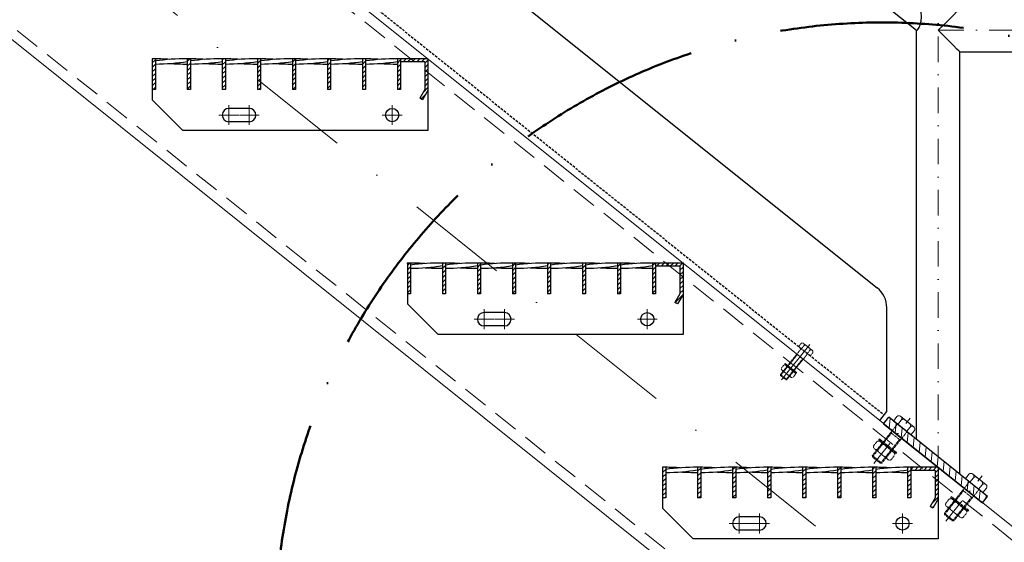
# Model space of a CAD drawing. Header units: millimetres. Extents: x -6179 to 18141, y -8419 to 8561.
# Tile 572 of 579: x 5779 to 6744, y 594 to 1106. Entities that reach past the tile are written whole.
import ezdxf

# ---------------------------------------------------------------- set-up
doc = ezdxf.new("R2010")
doc.units = ezdxf.units.MM
for name, pattern in [('ACAD_ISO10W100', [18, 12, -3, 0, -3]), ('DASHDOT', [1, 0.5, -0.25, 0, -0.25]), ('HIDDEN', [0.375, 0.25, -0.125]), ('STRICHPUNKT', [25.4, 12.7, -6.35, 0, -6.35])]:
    doc.linetypes.add(name, pattern=pattern)
doc.layers.add('A-Dimline-D', color=7, linetype='Continuous')
doc.layers.add('POL_Bema', color=7, linetype='Continuous')
for name, color, linetype, lineweight in [('Bemaßung', 7, 'Continuous', 9), ('Dübel', 7, 'Continuous', 9), ('Geländer', 7, 'Continuous', 25), ('Mutter M12', 7, 'Continuous', 9), ('Schraffur Stahl', 7, 'Continuous', 5), ('Schrauben M12', 7, 'Continuous', 9), ('Stufen&Podest', 7, 'Continuous', 9), ('Tragegurt', 7, 'Continuous', 20)]:
    doc.layers.add(name, color=color, linetype=linetype, lineweight=lineweight)
doc.dimstyles.new('DIN', dxfattribs={"dimtxt": 2.5, "dimasz": 2.5, "dimexe": 1.25, "dimexo": 0.625, "dimtad": 1, "dimtih": 1, "dimdec": 4, "dimdsep": 46, "dimlunit": 6, "dimtxsty": 'Standard', "dimcen": 2.5, "dimadec": 0, "dimazin": 0, "dimtfac": 1, "dimtdec": 4, "dimtmove": 0, "dimatfit": 3, "dimfxl": 0, "dimtvp": 1, "dimtolj": 1, "dimtzin": 0, "dimarcsym": 0})

# ---------------------------------------------------------------- blocks, each defined once
blk = doc.blocks.new('_Oblique')
at = {"layer": 'POL_Bema', "color": 0, "lineweight": -2}
blk.add_line((-0.5, -0.5), (0.5, 0.5), dxfattribs=at)
blk = doc.blocks.new('*D48')
at = {"layer": 'Bemaßung', "color": 0, "lineweight": -2}
for p, q in [((2929.38, 4967.21), (2929.38, 5978.69)), ((6679.38, 1967.21), (6679.38, 5978.69)), ((6679.38, 5928.69), (2929.38, 5928.69))]:
    blk.add_line(p, q, dxfattribs=at)
at = {"layer": 'DEFPOINTS', "color": 0}
for p in [(2929.38, 5928.69), (2929.38, 3667.21), (6679.38, 667.21)]:
    blk.add_point(p, dxfattribs=at)
at = {"layer": 'Bemaßung', "color": 0, "lineweight": -2, "xscale": 50, "yscale": 50, "zscale": 50, "rotation": 180}
blk.add_blockref('_Oblique', (2929.38, 5928.69), dxfattribs=at)
at = {"layer": 'Bemaßung', "color": 0, "lineweight": -2, "xscale": 50, "yscale": 50, "zscale": 50}
blk.add_blockref('_Oblique', (6679.38, 5928.69), dxfattribs=at)
at = {"layer": 'Bemaßung', "color": 0, "char_height": 100, "attachment_point": 5}
for s, insert in [('\\A1;X  (MAX. 18 STEPS) ', (4804.38, 6028.69)), ('\\A1;(MAX. 18 TRITTSTUFEN)', (4804.38, 5828.69))]:
    blk.add_mtext(s, dxfattribs=dict(at, insert=insert))
blk = doc.blocks.new('*D52')
at = {"layer": 'Bemaßung', "color": 0, "lineweight": -2}
for p, q in [((6536.7, 6667.21), (7417.67, 6667.21)), ((7367.67, 467.21), (7367.67, 6667.21)), ((7267.67, 467.21), (7317.67, 467.21))]:
    blk.add_line(p, q, dxfattribs=at)
at = {"layer": 'DEFPOINTS', "color": 0}
for p in [(6436.7, 6667.21), (7367.67, 6667.21), (7367.67, 467.21)]:
    blk.add_point(p, dxfattribs=at)
at = {"layer": 'Bemaßung', "color": 0, "lineweight": -2, "xscale": 50, "yscale": 50, "zscale": 50}
for p, rotation in [((7367.67, 6667.21), 90), ((7367.67, 467.21), 270)]:
    blk.add_blockref('_Oblique', p, dxfattribs=dict(at, rotation=rotation))
at = {"layer": 'Bemaßung', "color": 0, "insert": (7267.67, 3567.21), "char_height": 100, "attachment_point": 5, "rotation": 90}
blk.add_mtext('\\A1;X', dxfattribs=at)

msp = doc.modelspace()

# ---------------------------------------------------------------- hatches: boundary and pattern name
at = {"layer": 'Geländer', "lineweight": 9}
h = msp.add_hatch(dxfattribs=at)
h.set_pattern_fill('ANSI31', color=256, scale=2, angle=218.65980825, style=0)
h.set_pattern_definition([(263.6598083, (-135567.117, -15653.649), (6.31116172, -0.7012402), [])])
h.paths.add_polyline_path([(6714.67579, 649.21578), (6727.79439, 638.7209), (6722.79682, 632.47395), (6709.67823, 642.96883)])
h.paths.add_polyline_path([(6679.38052, 677.452), (6714.67579, 649.21578), (6709.67823, 642.96883), (6674.38296, 671.20505)])
h.paths.add_polyline_path([(6648.01673, 701.00628, -0.414213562), (6649.7034, 701.19369), (6652.64701, 698.8388), (6679.38052, 677.452), (6674.38296, 671.20505), (6643.7688, 695.69637)])
h.paths.add_polyline_path([(6638.6463, 708.50262, 0.414213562), (6638.45889, 710.1893), (6644.08525, 705.68821), (6639.08769, 699.44126), (6634.39838, 703.19271)])
h.paths.add_polyline_path([(6644.08525, 705.68821), (6649.7034, 701.19369, 0.414213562), (6648.01673, 701.00628), (6643.7688, 695.69637), (6639.08769, 699.44126)])
h.paths.add_polyline_path([(6630.96665, 716.18309), (6638.45889, 710.1893, -0.414213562), (6638.6463, 708.50262), (6634.39838, 703.19271), (6625.96909, 709.93614)])
at = {"layer": 'Schraffur Stahl'}
h = msp.add_hatch(dxfattribs=at)
h.set_pattern_fill('ANSI31', color=256, angle=180, style=0)
h.set_pattern_definition([(225, (-14940639.4048, 2493363.7864), (2.2450640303, -2.2450640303), [])])
h.paths.add_polyline_path([(5912.38052, 1067.207), (5912.38052, 1037.207), (5909.38052, 1037.207), (5909.38052, 1067.207)], flags=0)
h = msp.add_hatch(dxfattribs=at)
h.set_pattern_fill('ANSI31', color=256, angle=180, style=0)
h.set_pattern_definition([(225, (-14940673.7048, 2493363.7864), (2.2450640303, -2.2450640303), [])])
h.paths.add_polyline_path([(5946.68052, 1067.207), (5946.68052, 1037.207), (5943.68052, 1037.207), (5943.68052, 1067.207)], flags=0)
h = msp.add_hatch(dxfattribs=at)
h.set_pattern_fill('ANSI31', color=256, angle=180, style=0)
h.set_pattern_definition([(225, (-14940708.0048, 2493363.7864), (2.2450640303, -2.2450640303), [])])
h.paths.add_polyline_path([(5980.98052, 1067.207), (5980.98052, 1037.207), (5977.98052, 1037.207), (5977.98052, 1067.207)], flags=0)
h = msp.add_hatch(dxfattribs=at)
h.set_pattern_fill('ANSI31', color=256, angle=180, style=0)
h.set_pattern_definition([(225, (-14940742.3048, 2493363.7864), (2.2450640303, -2.2450640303), [])])
h.paths.add_polyline_path([(6015.28052, 1067.207), (6015.28052, 1037.207), (6012.28052, 1037.207), (6012.28052, 1067.207)], flags=0)
h = msp.add_hatch(dxfattribs=at)
h.set_pattern_fill('ANSI31', color=256, angle=180, style=0)
h.set_pattern_definition([(225, (-14940776.6048, 2493363.7864), (2.2450640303, -2.2450640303), [])])
h.paths.add_polyline_path([(6049.58052, 1067.207), (6049.58052, 1037.207), (6046.58052, 1037.207), (6046.58052, 1067.207)], flags=0)
h = msp.add_hatch(dxfattribs=at)
h.set_pattern_fill('ANSI31', color=256, angle=180, style=0)
h.set_pattern_definition([(225, (-14940810.9048, 2493363.7864), (2.2450640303, -2.2450640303), [])])
h.paths.add_polyline_path([(6083.88052, 1067.207), (6083.88052, 1037.207), (6080.88052, 1037.207), (6080.88052, 1067.207)], flags=0)
h = msp.add_hatch(dxfattribs=at)
h.set_pattern_fill('ANSI31', color=256, angle=180, style=0)
h.set_pattern_definition([(225, (-14940845.2048, 2493363.7864), (2.2450640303, -2.2450640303), [])])
h.paths.add_polyline_path([(6118.18052, 1067.207), (6118.18052, 1037.207), (6115.18052, 1037.207), (6115.18052, 1067.207)], flags=0)
h = msp.add_hatch(dxfattribs=at)
h.set_pattern_fill('ANSI31', color=256, angle=180, style=0)
h.set_pattern_definition([(225, (-14940879.5048, 2493363.7864), (2.2450640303, -2.2450640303), [])])
h.paths.add_polyline_path([(6152.48052, 1067.207), (6152.48052, 1037.207), (6149.48052, 1037.207), (6149.48052, 1067.207)], flags=0)
h = msp.add_hatch(dxfattribs=at)
h.set_pattern_fill('ANSI31', color=256, angle=180, style=0)
h.set_pattern_definition([(225, (-14940906.4048, 2493363.7864), (2.2450640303, -2.2450640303), [])])
h.paths.add_polyline_path([(6179.38052, 1067.207), (6179.38052, 1036.40315), (6174.07112, 1027.207), (6171.47304, 1028.707), (6176.38052, 1037.207), (6176.38052, 1064.207), (6152.48052, 1064.207), (6152.48052, 1067.207)], flags=0)
h = msp.add_hatch(dxfattribs=at)
h.set_pattern_fill('ANSI31', color=256, angle=180, style=0)
h.set_pattern_definition([(225, (-14940889.4048, 2493163.7864), (2.2450640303, -2.2450640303), [])])
h.paths.add_polyline_path([(6162.38052, 867.207), (6162.38052, 837.207), (6159.38052, 837.207), (6159.38052, 867.207)], flags=0)
h = msp.add_hatch(dxfattribs=at)
h.set_pattern_fill('ANSI31', color=256, angle=180, style=0)
h.set_pattern_definition([(225, (-14940923.7048, 2493163.7864), (2.2450640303, -2.2450640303), [])])
h.paths.add_polyline_path([(6196.68052, 867.207), (6196.68052, 837.207), (6193.68052, 837.207), (6193.68052, 867.207)], flags=0)
h = msp.add_hatch(dxfattribs=at)
h.set_pattern_fill('ANSI31', color=256, angle=180, style=0)
h.set_pattern_definition([(225, (-14940958.0048, 2493163.7864), (2.2450640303, -2.2450640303), [])])
h.paths.add_polyline_path([(6230.98052, 867.207), (6230.98052, 837.207), (6227.98052, 837.207), (6227.98052, 867.207)], flags=0)
h = msp.add_hatch(dxfattribs=at)
h.set_pattern_fill('ANSI31', color=256, angle=180, style=0)
h.set_pattern_definition([(225, (-14940992.3048, 2493163.7864), (2.2450640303, -2.2450640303), [])])
h.paths.add_polyline_path([(6265.28052, 867.207), (6265.28052, 837.207), (6262.28052, 837.207), (6262.28052, 867.207)], flags=0)
h = msp.add_hatch(dxfattribs=at)
h.set_pattern_fill('ANSI31', color=256, angle=180, style=0)
h.set_pattern_definition([(225, (-14941026.6048, 2493163.7864), (2.2450640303, -2.2450640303), [])])
h.paths.add_polyline_path([(6299.58052, 867.207), (6299.58052, 837.207), (6296.58052, 837.207), (6296.58052, 867.207)], flags=0)
h = msp.add_hatch(dxfattribs=at)
h.set_pattern_fill('ANSI31', color=256, angle=180, style=0)
h.set_pattern_definition([(225, (-14941060.9048, 2493163.7864), (2.2450640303, -2.2450640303), [])])
h.paths.add_polyline_path([(6333.88052, 867.207), (6333.88052, 837.207), (6330.88052, 837.207), (6330.88052, 867.207)], flags=0)
h = msp.add_hatch(dxfattribs=at)
h.set_pattern_fill('ANSI31', color=256, angle=180, style=0)
h.set_pattern_definition([(225, (-14941095.2048, 2493163.7864), (2.2450640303, -2.2450640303), [])])
h.paths.add_polyline_path([(6368.18052, 867.207), (6368.18052, 837.207), (6365.18052, 837.207), (6365.18052, 867.207)], flags=0)
h = msp.add_hatch(dxfattribs=at)
h.set_pattern_fill('ANSI31', color=256, angle=180, style=0)
h.set_pattern_definition([(225, (-14941129.5048, 2493163.7864), (2.2450640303, -2.2450640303), [])])
h.paths.add_polyline_path([(6402.48052, 867.207), (6402.48052, 837.207), (6399.48052, 837.207), (6399.48052, 867.207)], flags=0)
h = msp.add_hatch(dxfattribs=at)
h.set_pattern_fill('ANSI31', color=256, angle=180, style=0)
h.set_pattern_definition([(225, (-14941156.4048, 2493163.7864), (2.2450640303, -2.2450640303), [])])
h.paths.add_polyline_path([(6429.38052, 867.207), (6429.38052, 836.40315), (6424.07112, 827.207), (6421.47304, 828.707), (6426.38052, 837.207), (6426.38052, 864.207), (6402.48052, 864.207), (6402.48052, 867.207)], flags=0)
h = msp.add_hatch(dxfattribs=at)
h.set_pattern_fill('ANSI31', color=256, angle=180, style=0)
h.set_pattern_definition([(225, (-14941139.4048, 2492963.7864), (2.2450640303, -2.2450640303), [])])
h.paths.add_polyline_path([(6412.38052, 667.207), (6412.38052, 637.207), (6409.38052, 637.207), (6409.38052, 667.207)], flags=0)
h = msp.add_hatch(dxfattribs=at)
h.set_pattern_fill('ANSI31', color=256, angle=180, style=0)
h.set_pattern_definition([(225, (-14941173.7048, 2492963.7864), (2.2450640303, -2.2450640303), [])])
h.paths.add_polyline_path([(6446.68052, 667.207), (6446.68052, 637.207), (6443.68052, 637.207), (6443.68052, 667.207)], flags=0)
h = msp.add_hatch(dxfattribs=at)
h.set_pattern_fill('ANSI31', color=256, angle=180, style=0)
h.set_pattern_definition([(225, (-14941208.0048, 2492963.7864), (2.2450640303, -2.2450640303), [])])
h.paths.add_polyline_path([(6480.98052, 667.207), (6480.98052, 637.207), (6477.98052, 637.207), (6477.98052, 667.207)], flags=0)
h = msp.add_hatch(dxfattribs=at)
h.set_pattern_fill('ANSI31', color=256, angle=180, style=0)
h.set_pattern_definition([(225, (-14941242.3048, 2492963.7864), (2.2450640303, -2.2450640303), [])])
h.paths.add_polyline_path([(6515.28052, 667.207), (6515.28052, 637.207), (6512.28052, 637.207), (6512.28052, 667.207)], flags=0)
h = msp.add_hatch(dxfattribs=at)
h.set_pattern_fill('ANSI31', color=256, angle=180, style=0)
h.set_pattern_definition([(225, (-14941276.6048, 2492963.7864), (2.2450640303, -2.2450640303), [])])
h.paths.add_polyline_path([(6549.58052, 667.207), (6549.58052, 637.207), (6546.58052, 637.207), (6546.58052, 667.207)], flags=0)
h = msp.add_hatch(dxfattribs=at)
h.set_pattern_fill('ANSI31', color=256, angle=180, style=0)
h.set_pattern_definition([(225, (-14941310.9048, 2492963.7864), (2.2450640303, -2.2450640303), [])])
h.paths.add_polyline_path([(6583.88052, 667.207), (6583.88052, 637.207), (6580.88052, 637.207), (6580.88052, 667.207)], flags=0)
h = msp.add_hatch(dxfattribs=at)
h.set_pattern_fill('ANSI31', color=256, angle=180, style=0)
h.set_pattern_definition([(225, (-14941345.2048, 2492963.7864), (2.2450640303, -2.2450640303), [])])
h.paths.add_polyline_path([(6618.18052, 667.207), (6618.18052, 637.207), (6615.18052, 637.207), (6615.18052, 667.207)], flags=0)
h = msp.add_hatch(dxfattribs=at)
h.set_pattern_fill('ANSI31', color=256, angle=180, style=0)
h.set_pattern_definition([(225, (-14941379.5048, 2492963.7864), (2.2450640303, -2.2450640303), [])])
h.paths.add_polyline_path([(6652.48052, 667.207), (6652.48052, 637.207), (6649.48052, 637.207), (6649.48052, 667.207)], flags=0)
h = msp.add_hatch(dxfattribs=at)
h.set_pattern_fill('ANSI31', color=256, angle=180, style=0)
h.set_pattern_definition([(225, (-14941406.4048, 2492963.7864), (2.2450640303, -2.2450640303), [])])
h.paths.add_polyline_path([(6679.38052, 667.207), (6679.38052, 636.40315), (6674.07112, 627.207), (6671.47304, 628.707), (6676.38052, 637.207), (6676.38052, 664.207), (6652.48052, 664.207), (6652.48052, 667.207)], flags=0)

# ---------------------------------------------------------------- linework, layer by layer
at = {"linetype": 'ACAD_ISO10W100', "lineweight": 50, "ltscale": 15}
msp.add_circle((6624.46802, 508.56239), 594.32651, dxfattribs=at)
at = {"layer": 'A-Dimline-D'}
for p in [(6159.38052, 867.207), (6429.38052, 867.207)]:
    msp.add_point(p, dxfattribs=at)
at = {"layer": 'Dübel', "linetype": 'DASHDOT', "lineweight": 9, "ltscale": 200}
msp.add_line((2887.28679, 3547.207), (6699.78679, 497.207), dxfattribs=at)
at = {"layer": 'Dübel', "linetype": 'DASHDOT', "lineweight": 9, "ltscale": 50}
for p, q in [((6679.38052, 1540.05775), (6679.38052, 677.452)), ((6679.40447, 1095.19263), (6890.98052, 1095.19263)), ((6616.27167, 670.92964), (6651.80348, 715.3444)), ((6686.87041, 614.45065), (6722.40222, 658.86541))]:
    msp.add_line(p, q, dxfattribs=at)
at = {"layer": 'Geländer'}
for p, q in [((6658.18052, 1094.90428), (5400.58052, 2100.98428)), ((5445.88638, 1782.06479), (6619.68212, 843.0282)), ((6658.18052, 694.412), (6658.18052, 1094.90428)), ((6700.58052, 660.492), (6700.58052, 1073.99263)), ((6700.60447, 1073.99263), (6890.98052, 1073.99263)), ((6629.06475, 721.80962), (6629.06475, 823.50648)), ((6622.06475, 713.05962), (6629.06475, 721.80962)), ((6625.96909, 709.93614), (6630.96665, 716.18309)), ((6727.79439, 638.7209), (6630.96665, 716.18309)), ((6625.96909, 709.93614), (6722.79682, 632.47395)), ((6722.79682, 632.47395), (6727.79439, 638.7209))]:
    msp.add_line(p, q, dxfattribs=at)
at = {"layer": 'Geländer', "linetype": 'HIDDEN', "ltscale": 10}
msp.add_line((5431.07403, 1674.81656), (6626.43761, 718.5257), dxfattribs=at)
at = {"layer": 'Geländer'}
for points in [[(6658.18052, 1094.90428), (6658.58722, 1095.16582), (6659.55598, 1096.11154), (6660.7528, 1097.89136), (6661.87635, 1100.55981), (6662.66995, 1104.07913), (6662.95586, 1108.3084), (6662.66995, 1112.99514), (6661.87635, 1117.78422), (6660.7528, 1122.25035), (6659.55598, 1125.94508), (6658.58722, 1128.44082), (6658.18052, 1129.35308)], [(6700.60447, 1073.99263), (6699.8821, 1074.715), (6697.76421, 1076.83289), (6694.39513, 1080.20197), (6690.00447, 1084.59263), (6684.89143, 1089.70567), (6679.40447, 1095.19263), (6684.89143, 1100.67959), (6690.00447, 1105.79263), (6694.39513, 1110.18329), (6697.76421, 1113.55237), (6699.8821, 1115.67026), (6700.60447, 1116.39263)]]:
    msp.add_lwpolyline(points, dxfattribs=at)
msp.add_arc((6604.06475, 823.50648), 25, 0, 51.34019175, dxfattribs=at)
at = {"layer": 'Mutter M12', "linetype": 'HIDDEN'}
for p, q in [((6527.68373, 766.86813), (6526.01822, 764.78624)), ((6526.27851, 762.44363), (6526.5309, 762.24172)), ((6526.27851, 762.44363), (6535.09676, 755.38903)), ((6530.53902, 764.5839), (6528.87351, 762.50201)), ((6530.02634, 767.12842), (6530.27873, 766.9265)), ((6530.02634, 767.12842), (6538.84459, 760.07381)), ((6536.24959, 760.01544), (6534.58408, 757.93355)), ((6535.09676, 755.38903), (6534.84437, 755.59095)), ((6537.43937, 755.64932), (6539.10488, 757.73121)), ((6538.84459, 760.07381), (6538.5922, 760.27573)), ((6619.08522, 692.0066), (6616.58696, 688.88377)), ((6616.9774, 685.36987), (6617.35598, 685.067)), ((6616.9774, 685.36987), (6630.20477, 674.78796)), ((6623.36815, 688.58026), (6620.86989, 685.45743)), ((6622.59913, 692.39704), (6622.97772, 692.09417)), ((6622.59913, 692.39704), (6635.82651, 681.81513)), ((6631.93402, 681.72757), (6629.43575, 678.60474)), ((6633.71868, 675.1784), (6636.21695, 678.30123)), ((6635.82651, 681.81513), (6635.44793, 682.118)), ((6630.20477, 674.78796), (6629.82619, 675.09083)), ((6689.68396, 635.52761), (6687.1857, 632.40478)), ((6687.57614, 628.89087), (6687.95472, 628.588)), ((6687.57614, 628.89087), (6700.80351, 618.30897)), ((6693.9669, 632.10127), (6691.46863, 628.97844)), ((6693.19787, 635.91805), (6693.57646, 635.61518)), ((6693.19787, 635.91805), (6706.42525, 625.33614)), ((6702.53276, 625.24858), (6700.03449, 622.12575)), ((6700.80351, 618.30897), (6700.42493, 618.61184)), ((6704.31742, 618.6994), (6706.81569, 621.82223)), ((6706.42525, 625.33614), (6706.04667, 625.63901))]:
    msp.add_line(p, q, dxfattribs=at)
for centre, radius, start, end in [((6527.31967, 763.74508), 1.66667, 141.34019171, 231.34019171), ((6527.57206, 763.54317), 1.66667, 231.34019171, 321.34019171), ((6528.98518, 765.82697), 1.66667, 51.34019171, 141.34019171), ((6530.17496, 761.46085), 1.66667, 141.34019171, 231.34019171), ((6529.23757, 765.62506), 1.66667, 321.34019171, 51.34019171), ((6531.84047, 763.54274), 1.66667, 51.34019171, 141.34019171), ((6534.94814, 761.0566), 1.66667, 321.34019171, 51.34019171), ((6533.28264, 758.97471), 1.66667, 231.34019171, 321.34019171), ((6535.88553, 756.89239), 1.66667, 141.34019171, 231.34019171), ((6536.13792, 756.69048), 1.66667, 231.34019171, 321.34019171), ((6537.55104, 758.97428), 1.66667, 51.34019171, 141.34019171), ((6537.80343, 758.77237), 1.66667, 321.34019171, 51.34019171), ((6618.53913, 687.32204), 2.5, 141.34019175, 231.34019175), ((6618.91772, 687.01917), 2.5, 231.34019175, 321.34019175), ((6621.0374, 690.44487), 2.5, 51.34019175, 141.34019175), ((6622.82206, 683.89569), 2.5, 141.34019175, 231.34019175), ((6621.41598, 690.142), 2.5, 321.34019175, 51.34019175), ((6625.32033, 687.01852), 2.5, 51.34019175, 141.34019175), ((6629.98184, 683.28931), 2.5, 321.34019175, 51.34019175), ((6627.48358, 680.16648), 2.5, 231.34019175, 321.34019175), ((6631.38793, 677.043), 2.5, 141.34019175, 231.34019175), ((6633.88619, 680.16583), 2.5, 51.34019175, 141.34019175), ((6634.26477, 679.86296), 2.5, 321.34019175, 51.34019175), ((6631.76651, 676.74013), 2.5, 231.34019175, 321.34019175), ((6689.13787, 630.84304), 2.5, 141.34019175, 231.34019175), ((6689.51646, 630.54018), 2.5, 231.34019175, 321.34019175), ((6691.63614, 633.96587), 2.5, 51.34019175, 141.34019175), ((6693.4208, 627.4167), 2.5, 141.34019175, 231.34019175), ((6692.01472, 633.663), 2.5, 321.34019175, 51.34019175), ((6695.91907, 630.53953), 2.5, 51.34019175, 141.34019175), ((6700.58058, 626.81031), 2.5, 321.34019175, 51.34019175), ((6698.08232, 623.68749), 2.5, 231.34019175, 321.34019175), ((6701.98667, 620.56401), 2.5, 141.34019175, 231.34019175), ((6702.36525, 620.26114), 2.5, 231.34019175, 321.34019175), ((6704.48493, 623.68684), 2.5, 51.34019175, 141.34019175), ((6704.86352, 623.38397), 2.5, 321.34019175, 51.34019175)]:
    msp.add_arc(centre, radius, start, end, dxfattribs=at)
at = {"layer": 'Schrauben M12', "linetype": 'HIDDEN'}
for p, q in [((6544.7275, 782.86929), (6524.85189, 758.02478)), ((6544.93071, 788.42685), (6542.64016, 785.56366)), ((6544.60256, 783.99374), (6542.64016, 785.56366)), ((6544.60256, 783.99374), (6554.06131, 776.42674)), ((6547.78599, 786.14262), (6545.49545, 783.27943)), ((6547.27331, 788.68714), (6547.5257, 788.48522)), ((6556.09157, 781.63253), (6547.27331, 788.68714)), ((6550.1286, 786.40291), (6553.23628, 783.91676)), ((6553.49657, 781.57416), (6551.20602, 778.71097)), ((6556.09157, 781.63253), (6555.83918, 781.83445)), ((6550.97445, 777.87173), (6531.09884, 753.02721)), ((6547.10134, 773.03034), (6540.85439, 778.0279)), ((6556.35186, 779.28993), (6554.06131, 776.42674)), ((6524.95601, 757.08773), (6524.85189, 758.02478)), ((6530.1618, 752.9231), (6524.95601, 757.08773)), ((6531.09884, 753.02721), (6530.1618, 752.9231)), ((6638.6463, 708.50262), (6614.83747, 678.74158)), ((6648.01673, 701.00628), (6624.20789, 671.24524)), ((6642.20706, 693.7442), (6632.83664, 701.24054)), ((6614.99364, 677.33601), (6614.83747, 678.74158)), ((6622.80233, 671.08906), (6614.99364, 677.33601)), ((6624.20789, 671.24524), (6622.80233, 671.08906)), ((6709.24504, 652.02363), (6685.43621, 622.26259)), ((6718.61547, 644.52729), (6694.80663, 614.76624)), ((6712.8058, 637.26521), (6703.43538, 644.76155)), ((6685.59238, 620.85702), (6685.43621, 622.26258)), ((6693.40107, 614.61007), (6685.59238, 620.85702)), ((6694.80663, 614.76624), (6693.40107, 614.61007))]:
    msp.add_line(p, q, dxfattribs=at)
at = {"layer": 'Schrauben M12', "linetype": 'STRICHPUNKT', "lineweight": 9, "ltscale": 10}
msp.add_line((6525.94365, 752.98634), (6553.49895, 787.43048), dxfattribs=at)
at = {"layer": 'Schrauben M12', "linetype": 'HIDDEN', "lineweight": 9}
for p, q in [((6541.37497, 777.61144), (6524.95601, 757.08773)), ((6546.58076, 773.4468), (6530.1618, 752.9231)), ((6541.37497, 777.61144), (6541.27086, 778.54848)), ((6546.58076, 773.4468), (6547.51781, 773.55092)), ((6529.03034, 768.41775), (6529.44681, 768.93833)), ((6540.32111, 759.38513), (6529.03034, 768.41775)), ((6529.03034, 768.41775), (6529.15012, 767.82939)), ((6539.72081, 759.37284), (6529.15012, 767.82939)), ((6540.73757, 759.90571), (6529.44681, 768.93833)), ((6531.09884, 753.02721), (6524.85189, 758.02478)), ((6540.32111, 759.38513), (6539.72081, 759.37284)), ((6540.32111, 759.38513), (6540.73757, 759.90571)), ((6633.61751, 700.61585), (6614.99364, 677.33601)), ((6621.10514, 694.33103), (6621.72983, 695.1119)), ((6638.66598, 681.56298), (6621.72983, 695.1119)), ((6633.61751, 700.61585), (6633.46133, 702.02141)), ((6638.04129, 680.78212), (6621.10514, 694.33103)), ((6621.10514, 694.33103), (6621.2848, 693.4485)), ((6637.14084, 680.76367), (6621.2848, 693.4485)), ((6641.42619, 694.3689), (6622.80233, 671.08906)), ((6641.42619, 694.3689), (6642.83176, 694.52507)), ((6624.20789, 671.24524), (6614.83747, 678.74158)), ((6638.04129, 680.78212), (6637.14084, 680.76367)), ((6638.04129, 680.78212), (6638.66598, 681.56298)), ((6704.21625, 644.13685), (6685.59238, 620.85702)), ((6691.70388, 637.85204), (6692.32858, 638.63291)), ((6708.64003, 624.30312), (6691.70388, 637.85204)), ((6691.70388, 637.85204), (6691.88354, 636.96951)), ((6707.73958, 624.28468), (6691.88354, 636.96951)), ((6709.26472, 625.08399), (6692.32858, 638.63291)), ((6712.02494, 637.8899), (6693.40107, 614.61007)), ((6704.21625, 644.13685), (6704.06007, 645.54242)), ((6712.02494, 637.8899), (6713.4305, 638.04608)), ((6694.80663, 614.76624), (6685.43621, 622.26258)), ((6708.64003, 624.30312), (6707.73958, 624.28468)), ((6708.64003, 624.30312), (6709.26472, 625.08399))]:
    msp.add_line(p, q, dxfattribs=at)
at = {"layer": 'Schrauben M12'}
for p, q in [((6638.95111, 716.83896), (6635.51529, 712.54418)), ((6642.46502, 717.2294), (6642.84361, 716.92653)), ((6655.6924, 706.64749), (6642.46502, 717.2294)), ((6638.45889, 710.1893), (6635.51529, 712.54418)), ((6638.45889, 710.1893), (6652.64701, 698.8388)), ((6643.23404, 713.41262), (6639.79822, 709.11784)), ((6646.74795, 713.80305), (6651.40947, 710.07384)), ((6651.7999, 706.55993), (6648.36408, 702.26515)), ((6655.6924, 706.64749), (6655.31381, 706.95036)), ((6656.08283, 703.13358), (6652.64701, 698.8388)), ((6709.54985, 660.35997), (6706.11403, 656.06519)), ((6709.05763, 653.71031), (6706.11403, 656.06519)), ((6713.83278, 656.93362), (6710.39696, 652.63885)), ((6713.06376, 660.7504), (6713.44235, 660.44753)), ((6726.29114, 650.1685), (6713.06376, 660.7504)), ((6717.34669, 657.32406), (6722.00821, 653.59484)), ((6709.05763, 653.71031), (6723.24575, 642.35981)), ((6722.39864, 650.08094), (6718.96282, 645.78616)), ((6726.68157, 646.65459), (6723.24575, 642.35981)), ((6726.29114, 650.1685), (6725.91255, 650.47137))]:
    msp.add_line(p, q, dxfattribs=at)
at = {"layer": 'Schrauben M12', "linetype": 'HIDDEN'}
for centre, radius, start, end in [((6544.10281, 783.36904), 0.8, 321.34019171, 51.34019171), ((6546.23216, 787.38569), 1.66667, 51.34019171, 141.34019171), ((6546.48455, 787.18378), 1.66667, 321.34019171, 51.34019171), ((6549.08744, 785.10146), 1.66667, 51.34019171, 141.34019171), ((6552.19512, 782.61532), 1.66667, 321.34019171, 51.34019171), ((6554.79802, 780.533), 1.66667, 51.34019171, 141.34019171), ((6555.05041, 780.33109), 1.66667, 321.34019171, 51.34019171), ((6551.59915, 777.37197), 0.8, 51.34019171, 141.34019171), ((6637.70926, 709.25226), 1.2, 321.34019175, 51.34019175), ((6648.95377, 700.25665), 1.2, 51.34019175, 141.34019175), ((6708.308, 652.77326), 1.2, 321.34019175, 51.34019175), ((6719.55251, 643.77765), 1.2, 51.34019175, 141.34019175)]:
    msp.add_arc(centre, radius, start, end, dxfattribs=at)
at = {"layer": 'Schrauben M12'}
for centre, start, end in [((6640.90328, 715.27722), 51.34019175, 141.34019175), ((6641.28187, 714.97435), 321.34019175, 51.34019175), ((6645.18621, 711.85088), 51.34019175, 141.34019175), ((6649.84773, 708.12167), 321.34019175, 51.34019175), ((6653.75207, 704.99819), 51.34019175, 141.34019175), ((6654.13066, 704.69532), 321.34019175, 51.34019175), ((6711.50202, 658.79823), 51.34019175, 141.34019175), ((6711.88061, 658.49536), 321.34019175, 51.34019175), ((6715.78495, 655.37189), 51.34019175, 141.34019175), ((6720.44647, 651.64267), 321.34019175, 51.34019175), ((6724.35082, 648.5192), 51.34019175, 141.34019175), ((6724.7294, 648.21633), 321.34019175, 51.34019175)]:
    msp.add_arc(centre, 2.5, start, end, dxfattribs=at)
at = {"layer": 'Stufen&Podest', "lineweight": 30}
for p, q in [((5909.38052, 1067.207), (5909.38052, 1027.207)), ((5912.38052, 1067.207), (5909.38052, 1067.207)), ((5912.38052, 1067.207), (5912.38052, 1037.207)), ((5943.68052, 1067.207), (5943.68052, 1037.207)), ((5946.68052, 1067.207), (5943.68052, 1067.207)), ((5946.68052, 1067.207), (5946.68052, 1037.207)), ((5977.98052, 1067.207), (5977.98052, 1037.207)), ((5980.98052, 1067.207), (5977.98052, 1067.207)), ((5980.98052, 1067.207), (5980.98052, 1037.207)), ((6012.28052, 1067.207), (6012.28052, 1037.207)), ((6015.28052, 1067.207), (6012.28052, 1067.207)), ((6015.28052, 1067.207), (6015.28052, 1037.207)), ((6046.58052, 1067.207), (6046.58052, 1037.207)), ((6049.58052, 1067.207), (6046.58052, 1067.207)), ((6049.58052, 1067.207), (6049.58052, 1037.207)), ((6080.88052, 1067.207), (6080.88052, 1037.207)), ((6083.88052, 1067.207), (6080.88052, 1067.207)), ((6083.88052, 1067.207), (6083.88052, 1037.207)), ((6115.18052, 1067.207), (6115.18052, 1037.207)), ((6118.18052, 1067.207), (6115.18052, 1067.207)), ((6118.18052, 1067.207), (6118.18052, 1037.207)), ((6149.48052, 1067.207), (6149.48052, 1037.207)), ((6152.48052, 1067.207), (6149.48052, 1067.207)), ((6152.48052, 1067.207), (6152.48052, 1037.207)), ((6179.38052, 1067.207), (6152.48052, 1067.207)), ((6176.38052, 1064.207), (6152.48052, 1064.207)), ((6176.38052, 1064.207), (6176.38052, 1037.207)), ((6179.38052, 1067.207), (6179.38052, 997.207)), ((5912.38052, 1037.207), (5909.38052, 1037.207)), ((5946.68052, 1037.207), (5943.68052, 1037.207)), ((5980.98052, 1037.207), (5977.98052, 1037.207)), ((6015.28052, 1037.207), (6012.28052, 1037.207)), ((6049.58052, 1037.207), (6046.58052, 1037.207)), ((6083.88052, 1037.207), (6080.88052, 1037.207)), ((6118.18052, 1037.207), (6115.18052, 1037.207)), ((6152.48052, 1037.207), (6149.48052, 1037.207)), ((6176.38052, 1037.207), (6171.47304, 1028.707)), ((6179.38052, 1036.40315), (6174.07112, 1027.207)), ((5939.38052, 997.207), (5909.38052, 1027.207)), ((6174.07112, 1027.207), (6171.47304, 1028.707)), ((6004.38052, 1018.707), (5984.38052, 1018.707)), ((6004.38052, 1005.707), (5984.38052, 1005.707)), ((6179.38052, 997.207), (5939.38052, 997.207)), ((6159.38052, 867.207), (6159.38052, 827.207)), ((6162.38052, 867.207), (6159.38052, 867.207)), ((6162.38052, 867.207), (6162.38052, 837.207)), ((6193.68052, 867.207), (6193.68052, 837.207)), ((6196.68052, 867.207), (6193.68052, 867.207)), ((6196.68052, 867.207), (6196.68052, 837.207)), ((6227.98052, 867.207), (6227.98052, 837.207)), ((6230.98052, 867.207), (6227.98052, 867.207)), ((6230.98052, 867.207), (6230.98052, 837.207)), ((6262.28052, 867.207), (6262.28052, 837.207)), ((6265.28052, 867.207), (6262.28052, 867.207)), ((6265.28052, 867.207), (6265.28052, 837.207)), ((6296.58052, 867.207), (6296.58052, 837.207)), ((6299.58052, 867.207), (6296.58052, 867.207)), ((6299.58052, 867.207), (6299.58052, 837.207)), ((6330.88052, 867.207), (6330.88052, 837.207)), ((6333.88052, 867.207), (6330.88052, 867.207)), ((6333.88052, 867.207), (6333.88052, 837.207)), ((6365.18052, 867.207), (6365.18052, 837.207)), ((6368.18052, 867.207), (6365.18052, 867.207)), ((6368.18052, 867.207), (6368.18052, 837.207)), ((6399.48052, 867.207), (6399.48052, 837.207)), ((6402.48052, 867.207), (6399.48052, 867.207)), ((6402.48052, 867.207), (6402.48052, 837.207)), ((6429.38052, 867.207), (6402.48052, 867.207)), ((6426.38052, 864.207), (6402.48052, 864.207)), ((6426.38052, 864.207), (6426.38052, 837.207)), ((6429.38052, 867.207), (6429.38052, 797.207)), ((6162.38052, 837.207), (6159.38052, 837.207)), ((6196.68052, 837.207), (6193.68052, 837.207)), ((6230.98052, 837.207), (6227.98052, 837.207)), ((6265.28052, 837.207), (6262.28052, 837.207)), ((6299.58052, 837.207), (6296.58052, 837.207)), ((6333.88052, 837.207), (6330.88052, 837.207)), ((6368.18052, 837.207), (6365.18052, 837.207)), ((6402.48052, 837.207), (6399.48052, 837.207)), ((6426.38052, 837.207), (6421.47304, 828.707)), ((6429.38052, 836.40315), (6424.07112, 827.207)), ((6189.38052, 797.207), (6159.38052, 827.207)), ((6424.07112, 827.207), (6421.47304, 828.707)), ((6254.38052, 818.707), (6234.38052, 818.707)), ((6254.38052, 805.707), (6234.38052, 805.707)), ((6429.38052, 797.207), (6189.38052, 797.207)), ((6409.38052, 667.207), (6409.38052, 627.207)), ((6412.38052, 667.207), (6409.38052, 667.207)), ((6412.38052, 667.207), (6412.38052, 637.207)), ((6443.68052, 667.207), (6443.68052, 637.207)), ((6446.68052, 667.207), (6443.68052, 667.207)), ((6446.68052, 667.207), (6446.68052, 637.207)), ((6477.98052, 667.207), (6477.98052, 637.207)), ((6480.98052, 667.207), (6477.98052, 667.207)), ((6480.98052, 667.207), (6480.98052, 637.207)), ((6512.28052, 667.207), (6512.28052, 637.207)), ((6515.28052, 667.207), (6512.28052, 667.207)), ((6515.28052, 667.207), (6515.28052, 637.207)), ((6546.58052, 667.207), (6546.58052, 637.207)), ((6549.58052, 667.207), (6546.58052, 667.207)), ((6549.58052, 667.207), (6549.58052, 637.207)), ((6580.88052, 667.207), (6580.88052, 637.207)), ((6583.88052, 667.207), (6580.88052, 667.207)), ((6583.88052, 667.207), (6583.88052, 637.207)), ((6615.18052, 667.207), (6615.18052, 637.207)), ((6618.18052, 667.207), (6615.18052, 667.207)), ((6618.18052, 667.207), (6618.18052, 637.207)), ((6649.48052, 667.207), (6649.48052, 637.207)), ((6652.48052, 667.207), (6649.48052, 667.207)), ((6652.48052, 667.207), (6652.48052, 637.207)), ((6679.38052, 667.207), (6652.48052, 667.207)), ((6679.38052, 667.207), (6679.38052, 597.207)), ((6676.38052, 664.207), (6652.48052, 664.207)), ((6676.38052, 664.207), (6676.38052, 637.207)), ((6412.38052, 637.207), (6409.38052, 637.207)), ((6446.68052, 637.207), (6443.68052, 637.207)), ((6480.98052, 637.207), (6477.98052, 637.207)), ((6515.28052, 637.207), (6512.28052, 637.207)), ((6549.58052, 637.207), (6546.58052, 637.207)), ((6583.88052, 637.207), (6580.88052, 637.207)), ((6618.18052, 637.207), (6615.18052, 637.207)), ((6652.48052, 637.207), (6649.48052, 637.207)), ((6676.38052, 637.207), (6671.47304, 628.707)), ((6439.38052, 597.207), (6409.38052, 627.207)), ((6674.07112, 627.207), (6671.47304, 628.707)), ((6679.38052, 636.40315), (6674.07112, 627.207)), ((6504.38052, 618.707), (6484.38052, 618.707)), ((6504.38052, 605.707), (6484.38052, 605.707)), ((6679.38052, 597.207), (6439.38052, 597.207))]:
    msp.add_line(p, q, dxfattribs=at)
at = {"layer": 'Stufen&Podest'}
for p, q in [((6179.38052, 1067.207), (6179.38052, 1012.207)), ((6179.38052, 1067.207), (6179.38052, 1012.207)), ((6429.38052, 867.207), (6429.38052, 812.207)), ((6429.38052, 867.207), (6429.38052, 812.207)), ((6679.38052, 667.207), (6679.38052, 612.207)), ((6679.38052, 667.207), (6679.38052, 612.207))]:
    msp.add_line(p, q, dxfattribs=at)
at = {"layer": 'Stufen&Podest', "linetype": 'STRICHPUNKT', "lineweight": 9, "ltscale": 10}
for p, q in [((5984.38052, 1002.49091), (5984.38052, 1021.92309)), ((6004.38052, 1002.49091), (6004.38052, 1021.92309)), ((6144.38052, 1002.49091), (6144.38052, 1021.92309)), ((5974.66443, 1012.207), (5994.09661, 1012.207)), ((5994.66443, 1012.207), (6014.09661, 1012.207)), ((6134.66443, 1012.207), (6154.09661, 1012.207)), ((6234.38052, 802.49091), (6234.38052, 821.92309)), ((6254.38052, 802.49091), (6254.38052, 821.92309)), ((6394.38052, 802.49091), (6394.38052, 821.92309)), ((6224.66443, 812.207), (6244.09661, 812.207)), ((6244.66443, 812.207), (6264.09661, 812.207)), ((6384.66443, 812.207), (6404.09661, 812.207)), ((6484.38052, 602.49091), (6484.38052, 621.92309)), ((6504.38052, 602.49091), (6504.38052, 621.92309)), ((6644.38052, 602.49091), (6644.38052, 621.92309)), ((6474.66443, 612.207), (6494.09661, 612.207)), ((6494.66443, 612.207), (6514.09661, 612.207)), ((6634.66443, 612.207), (6654.09661, 612.207))]:
    msp.add_line(p, q, dxfattribs=at)
at = {"layer": 'Stufen&Podest', "lineweight": 30}
for centre in [(6144.38052, 1012.207), (6394.38052, 812.207), (6644.38052, 612.207)]:
    msp.add_circle(centre, 6.5, dxfattribs=at)
for centre, radius, start, end in [((5941.37952, 862.22874), 204.99118, 89.35684827, 98.1326063), ((5911.68152, 862.21701), 204.99118, 85.86862889, 89.80462661), ((5911.68152, 1267.17354), 204.99118, 270.19537315, 278.98056321), ((5941.37952, 1267.18526), 204.99118, 265.86862905, 270.64315173), ((5975.67952, 862.22874), 204.99118, 89.35684827, 98.13260629), ((5945.98152, 862.21701), 204.99118, 85.8686289, 89.80462661), ((5945.98152, 1267.17354), 204.99118, 270.19537315, 278.98056321), ((5975.67952, 1267.18526), 204.99118, 265.86862909, 270.64315173), ((6009.97952, 862.22874), 204.99118, 89.35684827, 98.13260629), ((5980.28152, 862.21701), 204.99118, 85.86862891, 89.80462661), ((5980.28152, 1267.17354), 204.99118, 270.19537315, 278.98056321), ((6009.97952, 1267.18526), 204.99118, 265.86862909, 270.64315173), ((6044.27952, 862.22874), 204.99118, 89.35684827, 98.1326063), ((6014.58152, 862.21701), 204.99118, 85.86862885, 89.80462654), ((6014.58152, 1267.17354), 204.99118, 270.19537315, 278.98056321), ((6044.27952, 1267.18526), 204.99118, 265.86862907, 270.64315173), ((6078.57952, 862.22874), 204.99118, 89.35684827, 98.13260629), ((6048.88152, 862.21701), 204.99118, 85.86862888, 89.80462659), ((6048.88152, 1267.17354), 204.99118, 270.19537316, 278.98056321), ((6078.57952, 1267.18526), 204.99118, 265.86862913, 270.64315173), ((6112.87952, 862.22874), 204.99118, 89.35684827, 98.13260629), ((6083.18152, 862.21701), 204.99118, 85.868629, 89.80462683), ((6083.18152, 1267.17354), 204.99118, 270.19537316, 278.98056321), ((6112.87952, 1267.18526), 204.99118, 265.8686291, 270.64315173), ((6147.17952, 862.22874), 204.99118, 89.35684827, 98.13260629), ((6117.48152, 862.21701), 204.99118, 85.86862901, 89.80462684), ((6117.48152, 1267.17354), 204.99118, 270.19537309, 278.98056321), ((6147.17952, 1267.18526), 204.99118, 265.86862902, 270.64315173), ((5984.38052, 1012.207), 6.5, 90, 270), ((6004.38052, 1012.207), 6.5, 270, 90), ((6191.37952, 662.22874), 204.99118, 89.35684827, 98.1326063), ((6161.68152, 662.21701), 204.99118, 85.86862889, 89.80462661), ((6161.68152, 1067.17354), 204.99118, 270.19537315, 278.98056321), ((6191.37952, 1067.18526), 204.99118, 265.86862905, 270.64315173), ((6225.67952, 662.22874), 204.99118, 89.35684827, 98.13260629), ((6195.98152, 662.21701), 204.99118, 85.8686289, 89.80462661), ((6195.98152, 1067.17354), 204.99118, 270.19537315, 278.98056321), ((6225.67952, 1067.18526), 204.99118, 265.86862909, 270.64315173), ((6259.97952, 662.22874), 204.99118, 89.35684827, 98.13260629), ((6230.28152, 662.21701), 204.99118, 85.86862891, 89.80462661), ((6230.28152, 1067.17354), 204.99118, 270.19537315, 278.98056321), ((6259.97952, 1067.18526), 204.99118, 265.86862909, 270.64315173), ((6294.27952, 662.22874), 204.99118, 89.35684827, 98.1326063), ((6264.58152, 662.21701), 204.99118, 85.86862885, 89.80462654), ((6264.58152, 1067.17354), 204.99118, 270.19537315, 278.98056321), ((6294.27952, 1067.18526), 204.99118, 265.86862907, 270.64315173), ((6328.57952, 662.22874), 204.99118, 89.35684827, 98.13260629), ((6298.88152, 662.21701), 204.99118, 85.86862888, 89.80462659), ((6298.88152, 1067.17354), 204.99118, 270.19537316, 278.98056321), ((6328.57952, 1067.18526), 204.99118, 265.86862913, 270.64315173), ((6362.87952, 662.22874), 204.99118, 89.35684827, 98.13260629), ((6333.18152, 662.21701), 204.99118, 85.868629, 89.80462683), ((6333.18152, 1067.17354), 204.99118, 270.19537316, 278.98056321), ((6362.87952, 1067.18526), 204.99118, 265.8686291, 270.64315173), ((6397.17952, 662.22874), 204.99118, 89.35684827, 98.13260629), ((6367.48152, 662.21701), 204.99118, 85.86862901, 89.80462684), ((6367.48152, 1067.17354), 204.99118, 270.19537309, 278.98056321), ((6397.17952, 1067.18526), 204.99118, 265.86862902, 270.64315173), ((6234.38052, 812.207), 6.5, 90, 270), ((6254.38052, 812.207), 6.5, 270, 90), ((6441.37952, 462.22874), 204.99118, 89.35684827, 98.1326063), ((6411.68152, 462.21701), 204.99118, 85.86862889, 89.80462661), ((6475.67952, 462.22874), 204.99118, 89.35684827, 98.13260629), ((6445.98152, 462.21701), 204.99118, 85.8686289, 89.80462661), ((6509.97952, 462.22874), 204.99118, 89.35684827, 98.13260629), ((6480.28152, 462.21701), 204.99118, 85.86862891, 89.80462661), ((6544.27952, 462.22874), 204.99118, 89.35684827, 98.1326063), ((6514.58152, 462.21701), 204.99118, 85.86862885, 89.80462654), ((6578.57952, 462.22874), 204.99118, 89.35684827, 98.13260629), ((6548.88152, 462.21701), 204.99118, 85.86862888, 89.80462659), ((6612.87952, 462.22874), 204.99118, 89.35684827, 98.13260629), ((6583.18152, 462.21701), 204.99118, 85.868629, 89.80462683), ((6647.17952, 462.22874), 204.99118, 89.35684827, 98.13260629), ((6617.48152, 462.21701), 204.99118, 85.86862901, 89.80462684), ((6411.68152, 867.17354), 204.99118, 270.19537315, 278.98056321), ((6441.37952, 867.18526), 204.99118, 265.86862905, 270.64315173), ((6445.98152, 867.17354), 204.99118, 270.19537315, 278.98056321), ((6475.67952, 867.18526), 204.99118, 265.86862909, 270.64315173), ((6480.28152, 867.17354), 204.99118, 270.19537315, 278.98056321), ((6509.97952, 867.18526), 204.99118, 265.86862909, 270.64315173), ((6514.58152, 867.17354), 204.99118, 270.19537315, 278.98056321), ((6544.27952, 867.18526), 204.99118, 265.86862907, 270.64315173), ((6548.88152, 867.17354), 204.99118, 270.19537316, 278.98056321), ((6578.57952, 867.18526), 204.99118, 265.86862913, 270.64315173), ((6583.18152, 867.17354), 204.99118, 270.19537316, 278.98056321), ((6612.87952, 867.18526), 204.99118, 265.8686291, 270.64315173), ((6617.48152, 867.17354), 204.99118, 270.19537309, 278.98056321), ((6647.17952, 867.18526), 204.99118, 265.86862902, 270.64315173), ((6484.38052, 612.207), 6.5, 90, 270), ((6504.38052, 612.207), 6.5, 270, 90)]:
    msp.add_arc(centre, radius, start, end, dxfattribs=at)
at = {"layer": 'Tragegurt'}
for p, q in [((2929.38052, 3667.207), (6891.88052, 497.207)), ((2845.19306, 3427.207), (6507.69306, 497.207))]:
    msp.add_line(p, q, dxfattribs=at)
at = {"layer": 'Tragegurt', "linetype": 'HIDDEN', "ltscale": 100}
for p, q in [((2925.7324, 3656.807), (6875.2324, 497.207)), ((2848.84119, 3437.607), (6524.34119, 497.207))]:
    msp.add_line(p, q, dxfattribs=at)

# ---------------------------------------------------------------- dimensions: what is measured, and where the dimension line sits
at = {"layer": 'Bemaßung'}
dim = msp.add_linear_dim(base=(7367.67329, 6667.207), p1=(7367.67329, 467.207), p2=(6436.69882, 6667.207), angle=90, text='X', dimstyle='DIN', override={"dimscale": 100, "dimtxt": 1, "dimasz": 0.5, "dimexe": 0.5, "dimexo": 1, "dimgap": 0.5, "dimtih": 0, "dimdec": 2, "dimblk1": 'Oblique', "dimblk2": 'Oblique', "dimsah": 1, "dimtmove": 2}, dxfattribs=at)
dim.commit()
dim.dimension.update_dxf_attribs({"geometry": '*D52', "text_midpoint": (7267.67329, 3567.207)})
dim = msp.add_linear_dim(base=(2929.38052, 5928.69125), p1=(6679.38052, 667.207), p2=(2929.38052, 3667.207), text='X  (MAX. 18 STEPS) \\X (MAX. 18 TRITTSTUFEN)', dimstyle='DIN', override={"dimscale": 100, "dimtxt": 1, "dimasz": 0.5, "dimexe": 0.5, "dimexo": 13, "dimgap": 0.5, "dimtih": 0, "dimdec": 2, "dimblk1": 'Oblique', "dimblk2": 'Oblique', "dimsah": 1, "dimtmove": 2}, dxfattribs=at)
dim.commit()
dim.dimension.update_dxf_attribs({"geometry": '*D48', "text_midpoint": (4804.38052, 5928.69125)})

doc.saveas('drawing.dxf')
